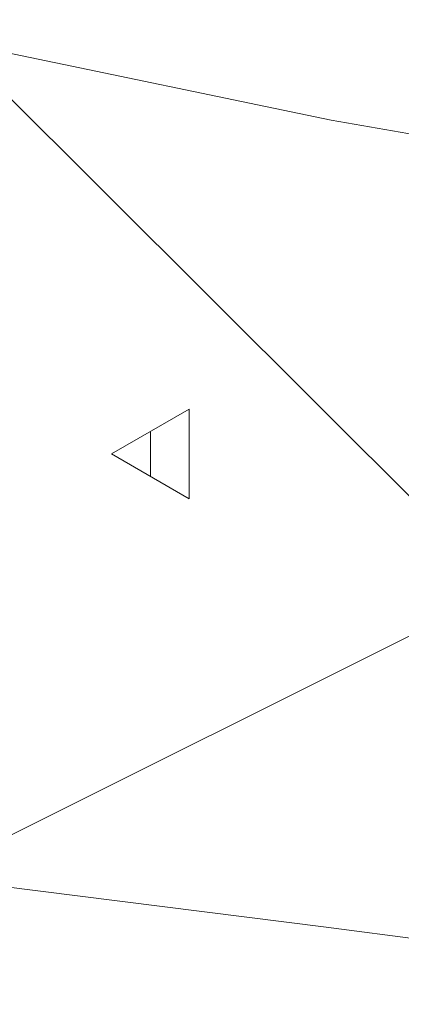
# Model space of a CAD drawing. Header units: millimetres. Extents: x 567 to 934, y -1 to 364.
# Tile 921 of 1056: x 820.67 to 829.51, y 81.91 to 104.72. Entities that reach past the tile are written whole.
import ezdxf

# ---------------------------------------------------------------- set-up
doc = ezdxf.new("R2010")
doc.units = ezdxf.units.MM
doc.header["$MEASUREMENT"] = 0
for name, color, linetype, lineweight in [('A-DETL-THIN', 7, 'Continuous', 18), ('C-PROP-LINE', 7, 'Continuous', 25), ('G-ANNO-SYMB', 7, 'Continuous', 9)]:
    doc.layers.add(name, color=color, linetype=linetype, lineweight=lineweight)

msp = doc.modelspace()

# ---------------------------------------------------------------- linework, layer by layer
at = {"layer": 'A-DETL-THIN', "color": 8, "lineweight": 5}
for p, q in [((819.131, 104.209), (841.501, 81.914)), ((846.945, 99.067), (819.131, 85.167))]:
    msp.add_line(p, q, dxfattribs=at)
at = {"layer": 'C-PROP-LINE', "color": 8, "lineweight": 5}
for p, q in [((827.884, 102.392), (763.679, 115.718)), ((846.945, 99.067), (827.884, 102.392)), ((812.817, 85.58), (827.77, 83.7)), ((827.77, 83.7), (841.501, 81.914))]:
    msp.add_line(p, q, dxfattribs=at)
at = {"layer": 'G-ANNO-SYMB', "color": 8, "lineweight": 5}
for p, q in [((822.797, 94.662), (824.597, 95.701)), ((824.597, 95.701), (824.597, 93.623)), ((823.697, 94.143), (823.697, 95.182)), ((824.597, 93.623), (822.797, 94.662))]:
    msp.add_line(p, q, dxfattribs=at)

doc.saveas('drawing.dxf')
